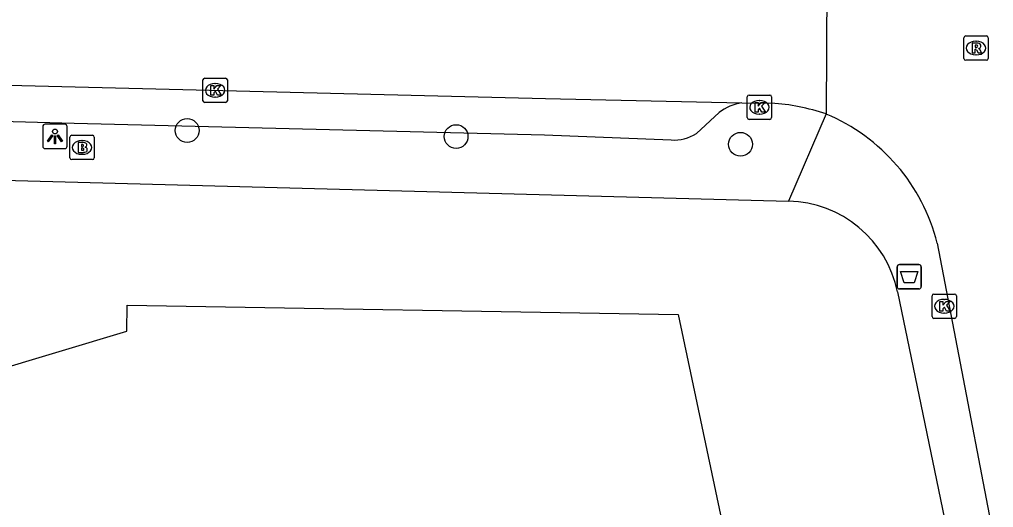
# Model space of a CAD drawing. Extents: x 160026 to 161302, y 384757 to 385701.
# Drawn here: x 160681.36 to 160721.38, y 384881.28 to 384901.34 of the extents above; entities that cross this region are included whole.
import ezdxf

# ---------------------------------------------------------------- set-up
doc = ezdxf.new("R2010")
doc.units = 0
for name, color, linetype in [('IMGEO_Afvalbak', 7, 'Continuous'), ('IMGEO_Boom', 7, 'Continuous'), ('IMGEO_Brandkraan', 7, 'Continuous'), ('IMGEO_Kolk', 7, 'Continuous'), ('IMGEO_Lichtpunt', 7, 'Continuous'), ('IMGEO_Pand', 7, 'Continuous'), ('IMGEO_Rijbaan_lokaal_open', 7, 'Continuous'), ('IMGEO_Rioolput', 7, 'Continuous'), ('IMGEO_Voetpad_open', 7, 'Continuous')]:
    doc.layers.add(name, color=color, linetype=linetype)

msp = doc.modelspace()

# ---------------------------------------------------------------- linework, layer by layer
at = {"layer": 'IMGEO_Afvalbak'}
for p, q in [((160717.417, 384890.368), (160717.417, 384891.168)), ((160717.417, 384891.168), (160717.417, 384890.368)), ((160717.517, 384891.268), (160718.307, 384891.268)), ((160718.307, 384891.268), (160717.517, 384891.268)), ((160718.407, 384891.168), (160718.407, 384890.368)), ((160718.407, 384890.368), (160718.407, 384891.168)), ((160718.307, 384890.268), (160717.517, 384890.268)), ((160717.517, 384890.268), (160718.307, 384890.268))]:
    msp.add_line(p, q, dxfattribs=at)
msp.add_lwpolyline([(160717.56, 384890.982), (160718.264, 384890.982), (160718.115, 384890.512), (160717.709, 384890.512), (160717.56, 384890.982)], dxfattribs=at)
for centre, start, end in [((160717.517, 384891.168), 90, 180), ((160717.517, 384891.168), 90, 180), ((160718.307, 384891.168), 0, 90), ((160718.307, 384891.168), 360, 90), ((160717.517, 384890.368), 180, 270), ((160717.517, 384890.368), 180, 270), ((160718.307, 384890.368), 270, 0), ((160718.307, 384890.368), 270, 0)]:
    msp.add_arc(centre, 0.1, start, end, dxfattribs=at)
at = {"layer": 'IMGEO_Boom'}
for centre in [(160688.246, 384896.779), (160699.295, 384896.529), (160710.98, 384896.211)]:
    msp.add_circle(centre, 0.489, dxfattribs=at)
at = {"layer": 'IMGEO_Brandkraan'}
for p, q in [((160683.425, 384895.655), (160683.425, 384896.507)), ((160683.5, 384896.581), (160684.352, 384896.581)), ((160683.913, 384896.361), (160683.938, 384896.361)), ((160684.426, 384896.507), (160684.426, 384895.655)), ((160684.352, 384895.581), (160683.5, 384895.581)), ((160683.936, 384895.801), (160683.911, 384895.801))]:
    msp.add_line(p, q, dxfattribs=at)
for points in [[(160683.425, 384895.655), (160683.425, 384896.507)], [(160683.5, 384896.581), (160684.352, 384896.581)], [(160684.426, 384896.507), (160684.426, 384895.655)], [(160683.773, 384896.281), (160683.773, 384895.881), (160683.986, 384895.881)], [(160684.004, 384896.281), (160683.773, 384896.281)], [(160683.952, 384896.2), (160683.898, 384896.2), (160683.898, 384896.124)], [(160683.898, 384896.124), (160683.951, 384896.124)], [(160683.96, 384896.048), (160683.898, 384896.048), (160683.898, 384895.967)], [(160683.898, 384895.967), (160683.96, 384895.967)], [(160684.352, 384895.581), (160683.5, 384895.581)]]:
    msp.add_lwpolyline(points, dxfattribs=at)
for centre, radius, start, end in [((160683.502, 384896.505), 0.0765, 91.552, 178.448), ((160683.502, 384896.505), 0.0765, 91.552, 178.448), ((160684.35, 384896.505), 0.0765, 1.552, 88.448), ((160684.35, 384896.505), 0.0765, 1.552, 88.448), ((160683.953, 384896.162), 0.0379, 267.8285, 90.9355), ((160683.961, 384896.007), 0.0404, 269.8759, 90.5077), ((160684.008, 384896.136), 0.145, 59.4692, 91.5367), ((160684.033, 384896.183), 0.0922, 285.5137, 58.1501), ((160684.038, 384895.991), 0.105, 301.3115, 78.989), ((160683.502, 384895.657), 0.0765, 181.552, 268.448), ((160683.502, 384895.657), 0.0765, 181.552, 268.448), ((160683.992, 384896.132), 0.251, 268.6676, 293.5347), ((160684.35, 384895.657), 0.0765, 271.552, 358.448), ((160684.35, 384895.657), 0.0765, 271.552, 358.448)]:
    msp.add_arc(centre, radius, start, end, dxfattribs=at)
for centre, major_axis, ratio, start_param, end_param in [((160683.912, 384896.081), (-0.387, 0.002), 0.722429, 4.712389, 7.853982), ((160683.937, 384896.081), (-0.39, 0.002), 0.717154, 1.570796, 4.712389)]:
    msp.add_ellipse(centre, major_axis=major_axis, ratio=ratio, start_param=start_param, end_param=end_param, dxfattribs=at)
at = {"layer": 'IMGEO_Kolk'}
for p, q in [((160688.895, 384898.004), (160688.895, 384898.856)), ((160688.97, 384898.93), (160689.822, 384898.93)), ((160689.896, 384898.856), (160689.896, 384898.004)), ((160689.383, 384898.71), (160689.408, 384898.71)), ((160689.406, 384898.15), (160689.381, 384898.15)), ((160711.258, 384897.308), (160711.258, 384898.16)), ((160711.333, 384898.234), (160712.185, 384898.234)), ((160711.746, 384898.014), (160711.771, 384898.014)), ((160712.259, 384898.16), (160712.259, 384897.308)), ((160689.822, 384897.93), (160688.97, 384897.93)), ((160712.185, 384897.234), (160711.333, 384897.234)), ((160711.769, 384897.454), (160711.744, 384897.454)), ((160718.852, 384889.13), (160718.852, 384889.982)), ((160718.927, 384890.056), (160719.779, 384890.056)), ((160719.853, 384889.982), (160719.853, 384889.13)), ((160719.34, 384889.836), (160719.365, 384889.836)), ((160719.363, 384889.276), (160719.338, 384889.276)), ((160719.779, 384889.056), (160718.927, 384889.056))]:
    msp.add_line(p, q, dxfattribs=at)
for points in [[(160688.895, 384898.004), (160688.895, 384898.856)], [(160688.97, 384898.93), (160689.822, 384898.93)], [(160689.896, 384898.856), (160689.896, 384898.004)], [(160689.216, 384898.63), (160689.339, 384898.63), (160689.339, 384898.479), (160689.469, 384898.63), (160689.633, 384898.63), (160689.487, 384898.479), (160689.64, 384898.23), (160689.488, 384898.23), (160689.403, 384898.394), (160689.339, 384898.327), (160689.339, 384898.23), (160689.216, 384898.23), (160689.216, 384898.63)], [(160711.258, 384897.308), (160711.258, 384898.16)], [(160711.333, 384898.234), (160712.185, 384898.234)], [(160711.579, 384897.934), (160711.702, 384897.934), (160711.702, 384897.783), (160711.832, 384897.934), (160711.996, 384897.934), (160711.85, 384897.783), (160712.003, 384897.534), (160711.851, 384897.534), (160711.766, 384897.698), (160711.702, 384897.631), (160711.702, 384897.534), (160711.579, 384897.534), (160711.579, 384897.934)], [(160712.259, 384898.16), (160712.259, 384897.308)], [(160689.822, 384897.93), (160688.97, 384897.93)], [(160712.185, 384897.234), (160711.333, 384897.234)], [(160718.852, 384889.13), (160718.852, 384889.982)], [(160718.927, 384890.056), (160719.779, 384890.056)], [(160719.853, 384889.982), (160719.853, 384889.13)], [(160719.173, 384889.756), (160719.296, 384889.756), (160719.296, 384889.605), (160719.426, 384889.756), (160719.59, 384889.756), (160719.444, 384889.605), (160719.597, 384889.356), (160719.445, 384889.356), (160719.36, 384889.52), (160719.296, 384889.453), (160719.296, 384889.356), (160719.173, 384889.356), (160719.173, 384889.756)], [(160719.779, 384889.056), (160718.927, 384889.056)]]:
    msp.add_lwpolyline(points, dxfattribs=at)
for centre, start, end in [((160688.972, 384898.854), 91.552, 178.448), ((160688.972, 384898.854), 91.552, 178.448), ((160689.82, 384898.854), 1.552, 88.448), ((160689.82, 384898.854), 1.552, 88.448), ((160688.972, 384898.006), 181.552, 268.448), ((160688.972, 384898.006), 181.552, 268.448), ((160689.82, 384898.006), 271.552, 358.448), ((160689.82, 384898.006), 271.552, 358.448), ((160711.335, 384898.158), 91.552, 178.448), ((160711.335, 384898.158), 91.552, 178.448), ((160712.183, 384898.158), 1.552, 88.448), ((160712.183, 384898.158), 1.552, 88.448), ((160711.335, 384897.31), 181.552, 268.448), ((160711.335, 384897.31), 181.552, 268.448), ((160712.183, 384897.31), 271.552, 358.448), ((160712.183, 384897.31), 271.552, 358.448), ((160718.929, 384889.98), 91.552, 178.448), ((160718.929, 384889.98), 91.552, 178.448), ((160719.777, 384889.98), 1.552, 88.448), ((160719.777, 384889.98), 1.552, 88.448), ((160718.929, 384889.132), 181.552, 268.448), ((160718.929, 384889.132), 181.552, 268.448), ((160719.777, 384889.132), 271.552, 358.448), ((160719.777, 384889.132), 271.552, 358.448)]:
    msp.add_arc(centre, 0.0765, start, end, dxfattribs=at)
for centre, major_axis, ratio, start_param, end_param in [((160689.382, 384898.43), (-0.387, 0.002), 0.722429, 4.712389, 7.853982), ((160689.407, 384898.43), (-0.39, 0.002), 0.717154, 1.570796, 4.712389), ((160711.745, 384897.734), (-0.387, 0.002), 0.722429, 4.712389, 7.853982), ((160711.77, 384897.734), (-0.39, 0.002), 0.717154, 1.570796, 4.712389), ((160719.339, 384889.556), (-0.387, 0.002), 0.722429, 4.712389, 7.853982), ((160719.364, 384889.556), (-0.39, 0.002), 0.717154, 1.570796, 4.712389)]:
    msp.add_ellipse(centre, major_axis=major_axis, ratio=ratio, start_param=start_param, end_param=end_param, dxfattribs=at)
at = {"layer": 'IMGEO_Lichtpunt'}
for p, q in [((160682.314, 384896.939), (160682.314, 384896.132)), ((160682.314, 384896.939), (160682.314, 384896.132)), ((160683.216, 384897.034), (160682.408, 384897.034)), ((160683.216, 384897.034), (160682.408, 384897.034)), ((160683.31, 384896.132), (160683.31, 384896.939)), ((160683.31, 384896.132), (160683.31, 384896.939)), ((160682.408, 384896.038), (160683.216, 384896.038)), ((160682.408, 384896.038), (160683.216, 384896.038))]:
    msp.add_line(p, q, dxfattribs=at)
for points in [[(160682.688, 384896.603), (160682.727, 384896.575), (160682.539, 384896.313), (160682.501, 384896.34), (160682.688, 384896.603)], [(160682.79, 384896.555), (160682.837, 384896.555), (160682.837, 384896.233), (160682.79, 384896.233), (160682.79, 384896.555)], [(160682.9, 384896.575), (160682.938, 384896.602), (160683.125, 384896.34), (160683.086, 384896.312), (160682.9, 384896.575)]]:
    msp.add_lwpolyline(points, dxfattribs=at)
msp.add_circle((160682.813, 384896.737), 0.0994, dxfattribs=at)
for centre, start, end in [((160682.408, 384896.939), 90, 180), ((160682.408, 384896.939), 90, 180), ((160683.216, 384896.939), 0, 90), ((160683.216, 384896.939), 0, 90), ((160682.408, 384896.132), 180, 270), ((160682.408, 384896.132), 180, 270), ((160683.216, 384896.132), 270, 0), ((160683.216, 384896.132), 270, 360)]:
    msp.add_arc(centre, 0.0946, start, end, dxfattribs=at)
at = {"layer": 'IMGEO_Pand'}
msp.add_lwpolyline([(160641.161, 384887.451), (160648.459, 384887.329), (160648.494, 384889.428), (160655.842, 384889.305), (160655.859, 384890.324), (160672.656, 384890.043), (160674.216, 384885.058), (160685.763, 384888.524), (160685.781, 384889.599), (160708.413, 384889.221), (160711.128, 384876.379)], dxfattribs=at)
at = {"layer": 'IMGEO_Rijbaan_lokaal_open'}
for points in [[(160714.535, 384902.774), (160714.497, 384897.457)], [(160677.585, 384898.722), (160683.644, 384898.577), (160702.974, 384898.089), (160711.037, 384897.914)], [(160711.037, 384897.914), (160712.249, 384897.898)], [(160719.061, 384892.15), (160722.144, 384876.063), (160726.564, 384854.683), (160727.369, 384850.788), (160728.424, 384845.683), (160728.898, 384843.388)]]:
    msp.add_lwpolyline(points, dxfattribs=at)
for centre, radius, start, end in [((160711.784, 384889.575), 8.336, 71.0029, 86.7991), ((160711.478, 384890.244), 7.819, 14.1063, 67.2845)]:
    msp.add_arc(centre, radius, start, end, dxfattribs=at)
at = {"layer": 'IMGEO_Rioolput'}
for p, q in [((160720.158, 384899.74), (160720.158, 384900.592)), ((160720.233, 384900.666), (160721.085, 384900.666)), ((160720.646, 384900.446), (160720.671, 384900.446)), ((160721.159, 384900.592), (160721.159, 384899.74)), ((160721.085, 384899.666), (160720.233, 384899.666)), ((160720.669, 384899.886), (160720.644, 384899.886))]:
    msp.add_line(p, q, dxfattribs=at)
for points in [[(160720.158, 384899.74), (160720.158, 384900.592)], [(160720.233, 384900.666), (160721.085, 384900.666)], [(160720.747, 384900.364), (160720.495, 384900.366), (160720.495, 384899.966)], [(160721.159, 384900.592), (160721.159, 384899.74)], [(160720.495, 384899.966), (160720.619, 384899.966), (160720.619, 384900.128), (160720.63, 384900.128)], [(160720.673, 384900.285), (160720.619, 384900.285), (160720.619, 384900.204)], [(160720.619, 384900.204), (160720.671, 384900.204)], [(160720.677, 384900.099), (160720.748, 384899.966), (160720.888, 384899.966), (160720.823, 384900.092)], [(160721.085, 384899.666), (160720.233, 384899.666)]]:
    msp.add_lwpolyline(points, dxfattribs=at)
for centre, radius, start, end in [((160720.235, 384900.59), 0.0765, 91.552, 178.448), ((160720.235, 384900.59), 0.0765, 91.552, 178.448), ((160720.746, 384900.254), 0.109, 350.3612, 89.416), ((160721.083, 384900.59), 0.0765, 1.552, 88.448), ((160721.083, 384900.59), 0.0765, 1.552, 88.448), ((160720.629, 384900.075), 0.0533, 26.0293, 88.6989), ((160720.655, 384900.393), 0.19, 274.7715, 282.9687), ((160720.679, 384900.189), 0.0964, 77.0061, 93.1865), ((160720.693, 384900.246), 0.0378, 276.6634, 79.6772), ((160720.744, 384900.254), 0.112, 277.5842, 350.9817), ((160720.728, 384900.039), 0.108, 29.5134, 73.7905), ((160720.235, 384899.742), 0.0765, 181.552, 268.448), ((160720.235, 384899.742), 0.0765, 181.552, 268.448), ((160721.083, 384899.742), 0.0765, 271.552, 358.448), ((160721.083, 384899.742), 0.0765, 271.552, 358.448)]:
    msp.add_arc(centre, radius, start, end, dxfattribs=at)
for centre, major_axis, ratio, start_param, end_param in [((160720.645, 384900.166), (-0.387, 0.002), 0.722429, 4.712389, 7.853982), ((160720.67, 384900.166), (-0.39, 0.002), 0.717154, 1.570796, 4.712389)]:
    msp.add_ellipse(centre, major_axis=major_axis, ratio=ratio, start_param=start_param, end_param=end_param, dxfattribs=at)
at = {"layer": 'IMGEO_Voetpad_open'}
for points in [[(160528.344, 384898.663), (160537.475, 384898.464), (160562.234, 384897.821), (160562.423, 384897.816), (160604.856, 384896.691), (160606.57, 384896.649), (160640.189, 384895.825), (160712.953, 384893.879)], [(160680.088, 384897.173), (160683.607, 384897.086), (160702.925, 384896.598), (160708.13, 384896.389)], [(160709.169, 384896.653), (160710.1, 384897.519)], [(160714.497, 384897.457), (160712.953, 384893.879)], [(160717.436, 384890.143), (160727.222, 384842.842), (160726.805, 384840.714), (160725.101, 384839.252)]]:
    msp.add_lwpolyline(points, dxfattribs=at)
for centre, radius, start, end in [((160711.344, 384895.877), 2.06, 98.5683, 127.1482), ((160708.241, 384898.13), 1.745, 266.3653, 302.1479), ((160712.843, 384889.189), 4.691, 11.7325, 88.6538)]:
    msp.add_arc(centre, radius, start, end, dxfattribs=at)

doc.saveas('drawing.dxf')
